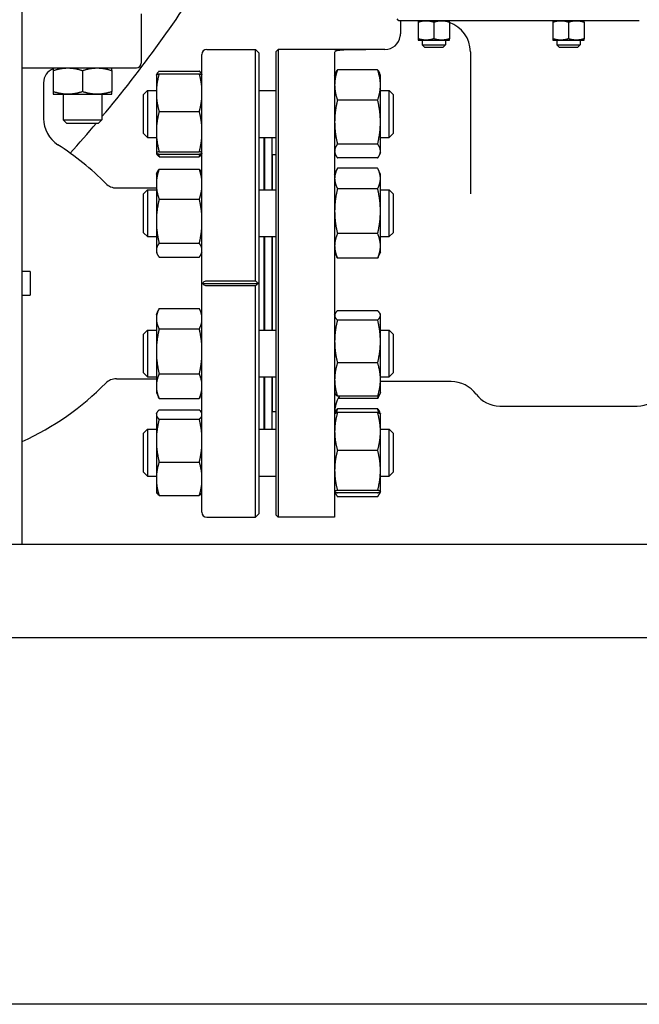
# Model space of a CAD drawing. Header units: inches. Extents: x 24 to 1128, y -69 to 748.
# Tile 555 of 656: x 989 to 999, y 287 to 303. Entities that reach past the tile are written whole.
import ezdxf

# ---------------------------------------------------------------- set-up
doc = ezdxf.new("R2010")
doc.units = ezdxf.units.IN
doc.header["$LTSCALE"] = 32
doc.header["$MEASUREMENT"] = 0
doc.layers.add('Visible (ANSI)', color=7, linetype='Continuous', lineweight=30)

msp = doc.modelspace()

# ---------------------------------------------------------------- linework, layer by layer
at = {"layer": 'Visible (ANSI)'}
for p, q in [((988.66005, 294.35867), (988.66005, 310.10867)), ((990.56906, 302.86642), (990.56906, 302.07902)), ((994.70078, 302.75877), (994.66953, 302.79002)), ((994.76387, 302.75877), (994.70078, 302.75877)), ((994.72453, 302.75877), (994.72453, 302.54617)), ((996.28533, 302.75877), (994.76387, 302.75877)), ((995.01008, 302.73644), (995.01008, 302.4686)), ((995.26008, 302.73644), (995.26008, 302.4686)), ((995.51008, 302.73644), (995.51008, 302.4686)), ((998.55374, 302.75877), (996.28533, 302.75877)), ((997.16953, 302.73644), (997.16953, 302.4686)), ((997.41953, 302.73644), (997.41953, 302.4686)), ((997.66953, 302.73644), (997.66953, 302.4686)), ((995.01008, 302.44627), (995.13508, 302.44627)), ((995.07258, 302.44627), (995.07258, 302.37082)), ((995.13508, 302.44627), (995.38508, 302.44627)), ((995.38508, 302.44627), (995.51008, 302.44627)), ((995.44758, 302.44627), (995.44758, 302.37082)), ((997.16953, 302.44627), (997.29453, 302.44627)), ((997.23203, 302.44627), (997.23203, 302.37082)), ((997.29453, 302.44627), (997.54453, 302.44627)), ((997.54453, 302.44627), (997.66953, 302.44627)), ((997.60703, 302.44627), (997.60703, 302.37082)), ((991.61827, 302.29617), (992.40174, 302.29617)), ((992.40174, 298.58534), (992.40174, 302.29617)), ((992.46079, 302.23711), (992.40174, 302.29617)), ((992.46079, 294.85522), (992.46079, 302.23711)), ((992.73203, 302.26492), (992.76328, 302.29617)), ((992.73203, 294.82742), (992.73203, 302.26492)), ((992.76328, 302.29617), (992.76328, 294.79617)), ((993.66953, 302.29617), (992.76328, 302.29617)), ((994.47453, 302.29617), (993.66953, 302.29617)), ((993.66953, 302.29617), (993.66953, 302.29484)), ((993.66953, 302.29484), (994.16953, 302.29484)), ((993.66953, 302.24786), (993.66953, 294.79617)), ((995.07258, 302.37082), (995.44758, 302.37082)), ((995.10983, 302.33357), (995.07258, 302.37082)), ((995.10983, 302.33357), (995.41033, 302.33357)), ((995.41033, 302.33357), (995.44758, 302.37082)), ((995.84473, 302.25877), (995.84473, 299.98374)), ((997.23203, 302.37082), (997.60703, 302.37082)), ((997.26928, 302.33357), (997.23203, 302.37082)), ((997.26928, 302.33357), (997.56978, 302.33357)), ((997.56978, 302.33357), (997.60703, 302.37082)), ((991.53953, 294.87491), (991.53953, 302.21743)), ((988.66005, 302.00028), (990.49032, 302.00028)), ((989.15789, 301.95841), (989.15789, 301.62027)), ((989.62664, 301.95841), (989.62664, 301.62027)), ((990.09539, 301.95841), (990.09539, 301.62027)), ((990.85562, 301.94844), (991.49945, 301.94844)), ((993.66953, 301.88738), (993.6845, 301.91946)), ((994.35845, 301.96824), (993.71462, 301.96824)), ((994.40353, 301.88738), (994.38857, 301.91946)), ((989.00213, 301.76406), (989.00213, 301.19032)), ((990.81053, 301.88738), (990.81095, 301.88828)), ((990.81053, 301.88738), (990.81053, 301.60349)), ((990.81095, 301.88828), (990.81696, 301.90115)), ((990.85562, 301.90585), (991.49945, 301.90585)), ((991.53953, 301.8981), (991.53811, 301.90115)), ((994.40353, 301.72669), (994.40353, 301.88738)), ((990.60703, 301.57488), (990.66953, 301.63738)), ((990.66953, 301.63738), (990.66953, 300.88738)), ((990.66953, 301.63738), (990.81053, 301.63738)), ((990.81053, 301.60349), (990.81053, 300.97939)), ((992.46079, 301.63738), (992.73203, 301.63738)), ((994.40353, 301.13222), (994.40353, 301.72669)), ((994.40353, 301.63738), (994.54453, 301.63738)), ((994.54453, 300.88738), (994.54453, 301.63738)), ((994.60703, 301.57488), (994.54453, 301.63738)), ((989.15789, 301.5784), (989.39227, 301.5784)), ((989.31414, 301.5784), (989.31414, 301.16839)), ((989.39227, 301.5784), (989.86102, 301.5784)), ((989.86102, 301.5784), (990.09539, 301.5784)), ((989.93914, 301.5784), (989.93914, 301.16839)), ((990.60703, 300.94988), (990.60703, 301.57488)), ((994.35845, 301.48515), (993.71462, 301.48515)), ((994.60703, 301.57488), (994.60703, 300.94988)), ((990.85562, 301.30113), (991.49945, 301.30113)), ((989.31414, 301.16839), (989.93914, 301.16839)), ((989.36824, 301.11429), (989.31414, 301.16839)), ((989.88504, 301.11429), (989.93914, 301.16839)), ((994.40353, 300.6679), (994.40353, 301.13222)), ((989.36824, 301.11429), (989.88504, 301.11429)), ((990.81053, 300.97939), (990.81053, 300.63828)), ((990.60703, 300.94988), (990.66953, 300.88738)), ((990.66953, 300.88738), (990.81053, 300.88738)), ((992.46079, 300.88738), (992.73203, 300.88738)), ((992.53953, 300.04626), (992.53953, 300.88738)), ((992.54453, 300.88738), (992.54453, 300.04626)), ((992.66453, 300.88738), (992.66453, 300.04626)), ((994.40353, 300.88738), (994.54453, 300.88738)), ((994.60703, 300.94988), (994.54453, 300.88738)), ((990.85562, 300.65765), (991.49945, 300.65765)), ((994.35845, 300.77928), (993.71462, 300.77928)), ((994.40353, 300.63738), (994.40353, 300.6679)), ((990.81053, 300.63828), (990.81053, 300.63738)), ((990.81053, 300.63738), (990.81095, 300.63647)), ((990.81095, 300.63647), (990.81696, 300.6236)), ((990.85562, 300.6189), (991.49945, 300.6189)), ((990.85562, 300.57631), (991.49945, 300.57631)), ((991.53953, 300.62665), (991.53811, 300.6236)), ((992.66953, 300.60617), (992.66953, 300.04626)), ((992.73203, 300.60617), (992.66953, 300.60617)), ((993.66953, 300.63738), (993.6845, 300.60529)), ((994.35845, 300.55651), (993.71462, 300.55651)), ((994.40353, 300.63738), (994.38857, 300.60529)), ((990.85562, 300.37738), (991.49945, 300.37738)), ((992.54453, 300.48617), (992.53953, 300.48617)), ((992.66953, 300.48617), (992.66453, 300.48617)), ((993.66953, 300.29626), (993.70524, 300.37284)), ((994.35845, 300.39197), (993.71462, 300.39197)), ((994.40353, 300.29626), (994.36782, 300.37284)), ((990.81053, 300.29626), (990.82567, 300.32871)), ((990.81053, 300.29626), (990.81053, 300.13629)), ((991.53953, 300.30698), (991.5294, 300.32871)), ((994.40353, 300.22804), (994.40353, 300.29626)), ((994.40353, 299.70375), (994.40353, 300.22804)), ((990.16917, 300.0757), (990.81053, 300.0757)), ((990.60703, 299.98376), (990.66953, 300.04626)), ((990.66953, 300.04626), (990.66953, 299.29626)), ((990.66953, 300.04626), (990.81053, 300.04626)), ((990.81053, 300.13629), (990.81053, 299.54215)), ((992.46079, 300.04626), (992.73203, 300.04626)), ((994.35845, 300.0641), (993.71462, 300.0641)), ((994.40353, 300.04626), (994.54453, 300.04626)), ((994.54453, 299.29626), (994.54453, 300.04626)), ((994.60703, 299.98376), (994.54453, 300.04626)), ((990.60703, 299.35876), (990.60703, 299.98376)), ((990.85562, 299.89521), (991.49945, 299.89521)), ((994.60703, 299.98376), (994.60703, 299.35876)), ((994.40353, 299.14697), (994.40353, 299.70375)), ((990.81053, 299.54215), (990.81053, 299.07711)), ((990.60703, 299.35876), (990.66953, 299.29626)), ((990.66953, 299.29626), (990.81053, 299.29626)), ((992.46079, 299.29626), (992.73203, 299.29626)), ((992.53953, 297.79608), (992.53953, 299.29626)), ((992.54453, 299.29626), (992.54453, 297.79608)), ((992.66453, 299.29626), (992.66453, 297.79608)), ((992.66953, 299.29626), (992.66953, 297.79608)), ((994.35845, 299.34339), (993.71462, 299.34339)), ((994.40353, 299.29626), (994.54453, 299.29626)), ((994.60703, 299.35876), (994.54453, 299.29626)), ((990.81053, 299.07711), (990.81053, 299.04626)), ((990.85562, 299.18908), (991.49945, 299.18908)), ((994.40353, 299.04626), (994.40353, 299.14697)), ((990.81053, 299.04626), (990.82567, 299.0138)), ((990.85562, 298.96514), (991.49945, 298.96514)), ((991.53953, 299.03554), (991.5294, 299.0138)), ((993.66953, 299.04626), (993.70524, 298.96968)), ((994.35845, 298.95055), (993.71462, 298.95055)), ((994.40353, 299.04626), (994.36782, 298.96968)), ((988.78953, 298.73367), (988.66005, 298.73367)), ((988.78953, 298.73367), (988.78953, 298.35867)), ((991.55008, 298.54617), (992.44111, 298.54617)), ((991.61827, 298.58534), (992.40174, 298.58534)), ((992.40174, 298.507), (991.61827, 298.507)), ((992.40174, 294.79617), (992.40174, 298.507)), ((988.66005, 298.35867), (988.78953, 298.35867)), ((990.85562, 298.14173), (991.49945, 298.14173)), ((990.81053, 298.04608), (990.84596, 298.12205)), ((990.81053, 298.04608), (990.81053, 297.97834)), ((990.81053, 297.97834), (990.81053, 297.45464)), ((991.53953, 298.0568), (991.50911, 298.12205)), ((993.66953, 298.04608), (993.67607, 298.06009)), ((994.35845, 298.10752), (993.71462, 298.10752)), ((994.40353, 298.04608), (994.397, 298.06009)), ((994.40353, 298.03238), (994.40353, 298.04608)), ((994.40353, 297.61401), (994.40353, 298.03238)), ((990.85562, 297.81496), (991.49945, 297.81496)), ((994.35845, 297.95723), (993.71462, 297.95723)), ((990.60703, 297.73358), (990.66953, 297.79608)), ((990.60703, 297.10858), (990.60703, 297.73358)), ((990.66953, 297.79608), (990.66953, 297.04608)), ((990.66953, 297.79608), (990.81053, 297.79608)), ((992.46079, 297.79608), (992.73203, 297.79608)), ((994.40353, 297.79608), (994.54453, 297.79608)), ((994.54453, 297.04608), (994.54453, 297.79608)), ((994.60703, 297.73358), (994.54453, 297.79608)), ((994.60703, 297.73358), (994.60703, 297.10858)), ((994.40353, 297.00271), (994.40353, 297.61401)), ((990.81053, 297.45464), (990.81053, 296.89737)), ((994.35845, 297.27078), (993.71462, 297.27078)), ((990.60703, 297.10858), (990.66953, 297.04608)), ((990.66953, 297.04608), (990.81053, 297.04608)), ((990.85562, 297.09432), (991.49945, 297.09432)), ((992.46079, 297.04608), (992.73203, 297.04608)), ((992.53953, 296.20496), (992.53953, 297.04608)), ((992.54453, 297.04608), (992.54453, 296.20496)), ((992.66453, 297.04608), (992.66453, 296.20496)), ((992.66953, 297.04608), (992.66953, 296.48617)), ((994.40353, 297.04608), (994.54453, 297.04608)), ((994.60703, 297.10858), (994.54453, 297.04608)), ((990.16917, 297.01664), (990.81053, 297.01664)), ((990.81053, 296.89737), (990.81053, 296.79608)), ((994.40353, 296.79608), (994.40353, 297.00271)), ((995.5357, 296.97137), (994.40353, 296.97137)), ((990.81053, 296.79608), (990.84596, 296.72011)), ((991.53953, 296.78536), (991.50911, 296.72011)), ((993.66953, 296.79608), (993.67607, 296.78207)), ((994.35845, 296.73464), (993.71462, 296.73464)), ((994.397, 296.78207), (994.36782, 296.7195)), ((994.40353, 296.79608), (994.397, 296.78207)), ((990.85562, 296.70043), (991.49945, 296.70043)), ((992.54453, 296.60617), (992.53953, 296.60617)), ((992.66953, 296.60617), (992.66453, 296.60617)), ((994.35845, 296.70037), (993.72506, 296.70037)), ((996.31717, 296.57767), (998.5219, 296.57767)), ((990.81053, 296.45496), (990.81696, 296.46874)), ((990.81053, 296.45496), (990.81053, 296.44148)), ((990.81053, 296.44148), (990.81053, 296.02391)), ((990.85562, 296.51603), (991.49945, 296.51603)), ((991.53953, 296.46569), (991.53811, 296.46874)), ((992.73203, 296.48617), (992.66953, 296.48617)), ((993.66953, 296.45496), (993.66993, 296.45581)), ((993.66993, 296.45581), (993.6845, 296.48705)), ((994.35845, 296.53583), (993.71462, 296.53583)), ((994.35845, 296.47288), (993.71462, 296.47288)), ((994.40314, 296.45581), (994.38857, 296.48705)), ((994.40353, 296.45496), (994.40314, 296.45581)), ((994.40353, 296.17018), (994.40353, 296.45496)), ((990.85562, 296.36694), (991.49945, 296.36694)), ((990.60703, 296.14246), (990.66953, 296.20496)), ((990.60703, 295.51746), (990.60703, 296.14246)), ((990.66953, 296.20496), (990.66953, 295.45496)), ((990.66953, 296.20496), (990.81053, 296.20496)), ((992.46079, 296.20496), (992.73203, 296.20496)), ((994.40353, 296.20496), (994.54453, 296.20496)), ((994.40353, 295.54602), (994.40353, 296.17018)), ((994.54453, 295.45496), (994.54453, 296.20496)), ((994.60703, 296.14246), (994.54453, 296.20496)), ((994.60703, 296.14246), (994.60703, 295.51746)), ((990.81053, 296.02391), (990.81053, 295.41239)), ((994.35845, 295.86748), (993.71462, 295.86748)), ((990.85562, 295.68088), (991.49945, 295.68088)), ((990.60703, 295.51746), (990.66953, 295.45496)), ((990.66953, 295.45496), (990.81053, 295.45496)), ((992.46079, 295.45496), (992.73203, 295.45496)), ((994.40353, 295.20581), (994.40353, 295.54602)), ((994.40353, 295.45496), (994.54453, 295.45496)), ((994.60703, 295.51746), (994.54453, 295.45496)), ((990.81053, 295.41239), (990.81053, 295.20496)), ((990.81053, 295.20496), (990.81696, 295.19118)), ((990.85562, 295.1439), (991.49945, 295.1439)), ((991.53953, 295.19424), (991.53811, 295.19118)), ((993.66953, 295.20496), (993.66993, 295.20412)), ((993.66993, 295.20412), (993.6845, 295.17287)), ((994.35845, 295.22457), (993.71462, 295.22457)), ((994.35845, 295.18705), (993.71462, 295.18705)), ((994.40314, 295.20412), (994.38857, 295.17287)), ((994.40353, 295.20496), (994.40314, 295.20412)), ((994.40353, 295.20496), (994.40353, 295.20581)), ((994.35845, 295.1241), (993.71462, 295.1241)), ((992.46079, 294.85522), (992.40174, 294.79617)), ((992.73203, 294.82742), (992.76328, 294.79617)), ((991.61827, 294.79617), (992.40174, 294.79617)), ((993.66953, 294.79617), (992.76328, 294.79617)), ((988.66005, 294.35867), (988.28505, 294.35867)), ((1007.66005, 294.35867), (988.66005, 294.35867)), ((1009.16005, 292.85867), (987.16005, 292.85867)), ((1007.53453, 286.98367), (985.95453, 286.98367))]:
    msp.add_line(p, q, dxfattribs=at)
for centre, radius, start, end in [((974.03453, 314.54617), 20.75, 320.039486, 328.291194), ((995.34473, 302.25877), 0.5, 0, 70.688206), ((994.47453, 302.54617), 0.25, 270, 351.395888), ((991.61827, 302.21743), 0.07874, 90, 180), ((990.49032, 302.07902), 0.07874, 270, 0), ((989.23835, 301.76406), 0.23622, 109.913905, 180), ((989.50213, 301.19032), 0.5, 180, 237.260773), ((974.03453, 314.54617), 20.75, 317.898842, 319.66021), ((986.78953, 296.97137), 4.51575, 44.666791, 57.260773), ((991.22457, 300.39066), 0.31496, 347.56371, 0), ((990.16917, 300.31192), 0.23622, 224.666791, 270), ((986.78953, 300.12097), 4.51575, 294.470249, 315.333209), ((990.16917, 296.78042), 0.23622, 90, 135.333209), ((995.5357, 296.47137), 0.5, 36.522734, 90), ((991.22457, 296.70168), 0.31496, 0, 12.43629), ((994.16953, 296.47137), 0.5, 148.22811, 180), ((996.31717, 297.05011), 0.47244, 216.522734, 270), ((998.5219, 297.05011), 0.47244, 270, 323.477266), ((991.61827, 294.87491), 0.07874, 180, 270)]:
    msp.add_arc(centre, radius, start, end, dxfattribs=at)
for points, weights in [([(995.01008, 302.75877), (995.01008, 302.75877), (995.01008, 302.73644)], [1, 1.04314139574, 1.01001874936]), ([(995.01008, 302.73644), (995.07707, 302.75877), (995.13508, 302.75877)], [1.01001874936, 1.04314139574, 1]), ([(995.13508, 302.75877), (995.1931, 302.75877), (995.26008, 302.73644)], [1, 1.04314139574, 1.01001874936]), ([(995.26008, 302.73644), (995.32707, 302.75877), (995.38508, 302.75877)], [1.01001874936, 1.04314139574, 1]), ([(995.38508, 302.75877), (995.4431, 302.75877), (995.51008, 302.73644)], [1, 1.04314139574, 1.01001874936]), ([(995.51008, 302.73644), (995.51008, 302.74768), (995.51008, 302.75316)], [1.01001874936, 1.0264275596, 1.02411989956]), ([(997.16953, 302.75877), (997.16953, 302.75877), (997.16953, 302.73644)], [1, 1.04314139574, 1.01001874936]), ([(997.16953, 302.73644), (997.23652, 302.75877), (997.29453, 302.75877)], [1.01001874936, 1.04314139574, 1]), ([(997.29453, 302.75877), (997.35255, 302.75877), (997.41953, 302.73644)], [1, 1.04314139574, 1.01001874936]), ([(997.41953, 302.73644), (997.48652, 302.75877), (997.54453, 302.75877)], [1.01001874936, 1.04314139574, 1]), ([(997.54453, 302.75877), (997.60255, 302.75877), (997.66953, 302.73644)], [1, 1.04314139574, 1.01001874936]), ([(997.66953, 302.73644), (997.66953, 302.75877), (997.66953, 302.75877)], [1.01001874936, 1.04314139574, 1]), ([(995.01008, 302.4686), (995.01008, 302.44627), (995.01008, 302.44627)], [1.01001874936, 1.04314139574, 1]), ([(995.13508, 302.44627), (995.07707, 302.44627), (995.01008, 302.4686)], [1, 1.04314139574, 1.01001874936]), ([(995.26008, 302.4686), (995.1931, 302.44627), (995.13508, 302.44627)], [1.01001874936, 1.04314139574, 1]), ([(995.38508, 302.44627), (995.32707, 302.44627), (995.26008, 302.4686)], [1, 1.04314139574, 1.01001874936]), ([(995.51008, 302.4686), (995.4431, 302.44627), (995.38508, 302.44627)], [1.01001874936, 1.04314139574, 1]), ([(995.51008, 302.44627), (995.51008, 302.44627), (995.51008, 302.4686)], [1, 1.04314139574, 1.01001874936]), ([(997.16953, 302.4686), (997.16953, 302.44627), (997.16953, 302.44627)], [1.01001874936, 1.04314139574, 1]), ([(997.29453, 302.44627), (997.23652, 302.44627), (997.16953, 302.4686)], [1, 1.04314139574, 1.01001874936]), ([(997.41953, 302.4686), (997.35255, 302.44627), (997.29453, 302.44627)], [1.01001874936, 1.04314139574, 1]), ([(997.54453, 302.44627), (997.48652, 302.44627), (997.41953, 302.4686)], [1, 1.04314139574, 1.01001874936]), ([(997.66953, 302.4686), (997.60255, 302.44627), (997.54453, 302.44627)], [1.01001874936, 1.04314139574, 1]), ([(997.66953, 302.44627), (997.66953, 302.44627), (997.66953, 302.4686)], [1, 1.04314139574, 1.01001874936]), ([(989.15789, 302.00028), (989.15789, 302.00028), (989.15789, 301.95841)], [1, 1.04314139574, 1.01001874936]), ([(989.15789, 301.95841), (989.28349, 302.00028), (989.39227, 302.00028)], [1.01001874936, 1.04314139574, 1]), ([(989.39227, 302.00028), (989.50104, 302.00028), (989.62664, 301.95841)], [1, 1.04314139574, 1.01001874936]), ([(989.62664, 301.95841), (989.75224, 302.00028), (989.86102, 302.00028)], [1.01001874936, 1.04314139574, 1]), ([(989.86102, 302.00028), (989.96979, 302.00028), (990.09539, 301.95841)], [1, 1.04314139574, 1.01001874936]), ([(990.09539, 301.95841), (990.09539, 302.00028), (990.09539, 302.00028)], [1.01001874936, 1.04314139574, 1]), ([(990.85562, 301.94844), (990.82095, 301.91772), (990.81305, 301.89089)], [1, 1.02892942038, 1.01375847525]), ([(991.53953, 301.89791), (991.52976, 301.92158), (991.49945, 301.94844)], [1.01693131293, 1.02520879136, 1]), ([(993.71462, 301.96824), (993.66953, 301.8388), (993.66953, 301.72669)], [1, 1.0379548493, 1]), ([(993.6845, 301.91946), (993.69534, 301.94271), (993.71462, 301.96824)], [1.01847461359, 1.01588840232, 1]), ([(994.40353, 301.72669), (994.40353, 301.8388), (994.35845, 301.96824)], [1, 1.0379548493, 1]), ([(994.35845, 301.96824), (994.37773, 301.94271), (994.38857, 301.91946)], [1, 1.01588840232, 1.01847461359]), ([(990.85562, 301.90585), (990.81053, 301.74381), (990.81053, 301.60349)], [1, 1.0379548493, 1]), ([(990.81095, 301.88828), (990.81476, 301.89644), (990.85562, 301.90585)], [1.00664623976, 1.03427494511, 1]), ([(991.53953, 301.70091), (991.52976, 301.79689), (991.49945, 301.90585)], [1.01693131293, 1.02520879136, 1]), ([(991.49945, 301.90585), (991.52976, 301.89887), (991.53953, 301.89272)], [1, 1.02520879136, 1.01693131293]), ([(989.15789, 301.62027), (989.15789, 301.5784), (989.15789, 301.5784)], [1.01001874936, 1.04314139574, 1]), ([(989.39227, 301.5784), (989.28349, 301.5784), (989.15789, 301.62027)], [1, 1.04314139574, 1.01001874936]), ([(989.62664, 301.62027), (989.50104, 301.5784), (989.39227, 301.5784)], [1.01001874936, 1.04314139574, 1]), ([(989.86102, 301.5784), (989.75224, 301.5784), (989.62664, 301.62027)], [1, 1.04314139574, 1.01001874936]), ([(990.09539, 301.62027), (989.96979, 301.5784), (989.86102, 301.5784)], [1.01001874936, 1.04314139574, 1]), ([(990.09539, 301.5784), (990.09539, 301.5784), (990.09539, 301.62027)], [1, 1.04314139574, 1.01001874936]), ([(990.81053, 301.60349), (990.81053, 301.46316), (990.85562, 301.30113)], [1, 1.0379548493, 1]), ([(993.66953, 301.72669), (993.66953, 301.61459), (993.71462, 301.48515)], [1, 1.0379548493, 1]), ([(994.35845, 301.48515), (994.40353, 301.61459), (994.40353, 301.72669)], [1, 1.0379548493, 1]), ([(991.49945, 301.30113), (991.52976, 301.41008), (991.53953, 301.50606)], [1, 1.02520879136, 1.01693131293]), ([(993.71462, 301.48515), (993.66953, 301.29601), (993.66953, 301.13222)], [1, 1.0379548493, 1]), ([(994.40353, 301.13222), (994.40353, 301.29601), (994.35845, 301.48515)], [1, 1.0379548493, 1]), ([(990.85562, 301.30113), (990.81053, 301.12871), (990.81053, 300.97939)], [1, 1.0379548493, 1]), ([(991.53953, 301.08306), (991.52976, 301.18519), (991.49945, 301.30113)], [1.01693131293, 1.02520879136, 1]), ([(993.66953, 301.13222), (993.66953, 300.96842), (993.71462, 300.77928)], [1, 1.0379548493, 1]), ([(994.35845, 300.77928), (994.40353, 300.96842), (994.40353, 301.13222)], [1, 1.0379548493, 1]), ([(990.81053, 300.97939), (990.81053, 300.83007), (990.85562, 300.65765)], [1, 1.0379548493, 1]), ([(991.49945, 300.65765), (991.52976, 300.77359), (991.53953, 300.87572)], [1, 1.02520879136, 1.01693131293]), ([(990.85562, 300.65765), (990.81053, 300.64727), (990.81053, 300.63828)], [1, 1.0379548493, 1]), ([(991.53953, 300.64452), (991.52976, 300.65067), (991.49945, 300.65765)], [1.01693131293, 1.02520879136, 1]), ([(993.71462, 300.77928), (993.66953, 300.71959), (993.66953, 300.6679)], [1, 1.0379548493, 1]), ([(993.66953, 300.6679), (993.66953, 300.6162), (993.71462, 300.55651)], [1, 1.0379548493, 1]), ([(994.40353, 300.6679), (994.40353, 300.71959), (994.35845, 300.77928)], [1, 1.0379548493, 1]), ([(994.35845, 300.55651), (994.40353, 300.6162), (994.40353, 300.6679)], [1, 1.0379548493, 1]), ([(990.81053, 300.63828), (990.81053, 300.62928), (990.85562, 300.6189)], [1, 1.0379548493, 1]), ([(990.85562, 300.57631), (990.82731, 300.6014), (990.81696, 300.6236)], [1, 1.02349908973, 1.01790006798]), ([(990.8422, 300.62221), (990.84828, 300.59973), (990.85562, 300.57631)], [1.01008535, 1.00598709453, 1]), ([(991.49945, 300.6189), (991.52976, 300.62588), (991.53953, 300.63203)], [1, 1.02520879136, 1.01693131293]), ([(991.53811, 300.6236), (991.52776, 300.6014), (991.49945, 300.57631)], [1.01790006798, 1.02349908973, 1]), ([(991.49945, 300.57631), (991.50678, 300.59973), (991.51287, 300.62221)], [1, 1.00598709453, 1.01008535]), ([(990.85562, 300.37738), (990.81053, 300.24818), (990.81053, 300.13629)], [1, 1.0379548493, 1]), ([(990.82567, 300.32871), (990.83648, 300.35191), (990.85562, 300.37738)], [1.01843306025, 1.01576329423, 1]), ([(991.53953, 300.21397), (991.52976, 300.2905), (991.49945, 300.37738)], [1.01693131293, 1.02520879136, 1]), ([(991.49945, 300.37738), (991.51858, 300.35191), (991.5294, 300.32871)], [1, 1.01576329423, 1.01843306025]), ([(993.71462, 300.39197), (993.66953, 300.30412), (993.66953, 300.22804)], [1, 1.0379548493, 1]), ([(994.40353, 300.22804), (994.40353, 300.30412), (994.35845, 300.39197)], [1, 1.0379548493, 1]), ([(993.66953, 300.22804), (993.66953, 300.15196), (993.71462, 300.0641)], [1, 1.0379548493, 1]), ([(994.35845, 300.0641), (994.40353, 300.15196), (994.40353, 300.22804)], [1, 1.0379548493, 1]), ([(990.81053, 300.13629), (990.81053, 300.0244), (990.85562, 299.89521)], [1, 1.0379548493, 1]), ([(991.49945, 299.89521), (991.52976, 299.98208), (991.53953, 300.05861)], [1, 1.02520879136, 1.01693131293]), ([(993.71462, 300.0641), (993.66953, 299.87099), (993.66953, 299.70375)], [1, 1.0379548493, 1]), ([(994.40353, 299.70375), (994.40353, 299.87099), (994.35845, 300.0641)], [1, 1.0379548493, 1]), ([(990.85562, 299.89521), (990.81053, 299.706), (990.81053, 299.54215)], [1, 1.0379548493, 1]), ([(991.53953, 299.6559), (991.52976, 299.76798), (991.49945, 299.89521)], [1.01693131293, 1.02520879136, 1]), ([(993.66953, 299.70375), (993.66953, 299.53651), (993.71462, 299.34339)], [1, 1.0379548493, 1]), ([(994.35845, 299.34339), (994.40353, 299.53651), (994.40353, 299.70375)], [1, 1.0379548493, 1]), ([(990.81053, 299.54215), (990.81053, 299.37829), (990.85562, 299.18908)], [1, 1.0379548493, 1]), ([(991.49945, 299.18908), (991.52976, 299.31631), (991.53953, 299.42839)], [1, 1.02520879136, 1.01693131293]), ([(993.71462, 299.34339), (993.66953, 299.23813), (993.66953, 299.14697)], [1, 1.0379548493, 1]), ([(994.40353, 299.14697), (994.40353, 299.23813), (994.35845, 299.34339)], [1, 1.0379548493, 1]), ([(990.85562, 299.18908), (990.81053, 299.12908), (990.81053, 299.07711)], [1, 1.0379548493, 1]), ([(990.81053, 299.07711), (990.81053, 299.02514), (990.85562, 298.96514)], [1, 1.0379548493, 1]), ([(991.53953, 299.11319), (991.52976, 299.14873), (991.49945, 299.18908)], [1.01693131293, 1.02520879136, 1]), ([(993.66953, 299.14697), (993.66953, 299.05581), (993.71462, 298.95055)], [1, 1.0379548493, 1]), ([(994.35845, 298.95055), (994.40353, 299.05581), (994.40353, 299.14697)], [1, 1.0379548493, 1]), ([(991.49945, 298.96514), (991.52976, 299.00549), (991.53953, 299.04103)], [1, 1.02520879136, 1.01693131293]), ([(993.71462, 298.95055), (993.70964, 298.96025), (993.70524, 298.96968)], [1, 1.00405436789, 1.00724255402]), ([(994.36782, 298.96968), (994.36343, 298.96025), (994.35845, 298.95055)], [1.00724255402, 1.00405436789, 1]), ([(992.40174, 298.58534), (992.42163, 298.56565), (992.44111, 298.54617)], [1, 1.00004155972, 1.00002799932]), ([(992.44111, 298.54617), (992.42163, 298.52669), (992.40174, 298.507)], [1.00002799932, 1.00004155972, 1]), ([(990.85562, 298.14173), (990.81053, 298.05417), (990.81053, 297.97834)], [1, 1.0379548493, 1]), ([(991.53953, 298.03099), (991.52976, 298.08285), (991.49945, 298.14173)], [1.01693131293, 1.02520879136, 1]), ([(990.81053, 297.97834), (990.81053, 297.90252), (990.85562, 297.81496)], [1, 1.0379548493, 1]), ([(993.71462, 298.10752), (993.66953, 298.06725), (993.66953, 298.03238)], [1, 1.0379548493, 1]), ([(993.66953, 298.03238), (993.66953, 297.9975), (993.71462, 297.95723)], [1, 1.0379548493, 1]), ([(994.40353, 298.03238), (994.40353, 298.06725), (994.35845, 298.10752)], [1, 1.0379548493, 1]), ([(994.35845, 297.95723), (994.40353, 297.9975), (994.40353, 298.03238)], [1, 1.0379548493, 1]), ([(990.85562, 297.81496), (990.81053, 297.62187), (990.81053, 297.45464)], [1, 1.0379548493, 1]), ([(991.49945, 297.81496), (991.52976, 297.87384), (991.53953, 297.9257)], [1, 1.02520879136, 1.01693131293]), ([(991.53953, 297.57074), (991.52976, 297.68512), (991.49945, 297.81496)], [1.01693131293, 1.02520879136, 1]), ([(993.71462, 297.95723), (993.66953, 297.7733), (993.66953, 297.61401)], [1, 1.0379548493, 1]), ([(994.40353, 297.61401), (994.40353, 297.7733), (994.35845, 297.95723)], [1, 1.0379548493, 1]), ([(993.66953, 297.61401), (993.66953, 297.45472), (993.71462, 297.27078)], [1, 1.0379548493, 1]), ([(994.35845, 297.27078), (994.40353, 297.45472), (994.40353, 297.61401)], [1, 1.0379548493, 1]), ([(990.81053, 297.45464), (990.81053, 297.28741), (990.85562, 297.09432)], [1, 1.0379548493, 1]), ([(991.49945, 297.09432), (991.52976, 297.22416), (991.53953, 297.33854)], [1, 1.02520879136, 1.01693131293]), ([(993.71462, 297.27078), (993.66953, 297.12712), (993.66953, 297.00271)], [1, 1.0379548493, 1]), ([(994.40353, 297.00271), (994.40353, 297.12712), (994.35845, 297.27078)], [1, 1.0379548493, 1]), ([(990.85562, 297.09432), (990.81053, 296.98877), (990.81053, 296.89737)], [1, 1.0379548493, 1]), ([(991.53953, 296.96083), (991.52976, 297.02335), (991.49945, 297.09432)], [1.01693131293, 1.02520879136, 1]), ([(990.81053, 296.89737), (990.81053, 296.80597), (990.85562, 296.70043)], [1, 1.0379548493, 1]), ([(993.66953, 297.00271), (993.66953, 296.8783), (993.71462, 296.73464)], [1, 1.0379548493, 1]), ([(994.35845, 296.73464), (994.40353, 296.8783), (994.40353, 297.00271)], [1, 1.0379548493, 1]), ([(990.85562, 296.70043), (990.85048, 296.71042), (990.84596, 296.72011)], [1, 1.00418639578, 1.00744927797]), ([(991.49945, 296.70043), (991.52976, 296.7714), (991.53953, 296.83392)], [1, 1.02520879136, 1.01693131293]), ([(991.50911, 296.72011), (991.50459, 296.71042), (991.49945, 296.70043)], [1.00744927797, 1.00418639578, 1]), ([(993.71462, 296.73464), (993.68645, 296.75979), (993.67607, 296.78207)], [1, 1.0233775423, 1.0179572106]), ([(994.397, 296.78207), (994.38661, 296.75979), (994.35845, 296.73464)], [1.0179572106, 1.0233775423, 1]), ([(994.35845, 296.70037), (994.37072, 296.72902), (994.37952, 296.75587)], [1, 1.01005189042, 1.01477953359]), ([(994.36782, 296.7195), (994.36343, 296.71007), (994.35845, 296.70037)], [1.00724255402, 1.00405436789, 1]), ([(990.85562, 296.51603), (990.81053, 296.47608), (990.81053, 296.44148)], [1, 1.0379548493, 1]), ([(990.81053, 296.44148), (990.81053, 296.40689), (990.85562, 296.36694)], [1, 1.0379548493, 1]), ([(991.53953, 296.4655), (991.52976, 296.48916), (991.49945, 296.51603)], [1.01693131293, 1.02520879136, 1]), ([(991.49945, 296.36694), (991.52976, 296.3938), (991.53953, 296.41746)], [1, 1.02520879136, 1.01693131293]), ([(993.71462, 296.47288), (993.66953, 296.31066), (993.66953, 296.17018)], [1, 1.0379548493, 1]), ([(993.66993, 296.45581), (993.67362, 296.46374), (993.71462, 296.47288)], [1.00645569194, 1.03439268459, 1]), ([(993.6845, 296.48705), (993.69534, 296.5103), (993.71462, 296.53583)], [1.01847461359, 1.01588840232, 1]), ([(993.71462, 296.53583), (993.70235, 296.5006), (993.69355, 296.46758)], [1, 1.01005189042, 1.01477953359]), ([(994.35845, 296.53583), (994.37773, 296.5103), (994.38857, 296.48705)], [1, 1.01588840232, 1.01847461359]), ([(994.37952, 296.46758), (994.37072, 296.5006), (994.35845, 296.53583)], [1.01477953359, 1.01005189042, 1]), ([(994.35845, 296.47288), (994.39944, 296.46374), (994.40314, 296.45581)], [1, 1.03439268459, 1.00645569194]), ([(994.40353, 296.17018), (994.40353, 296.31066), (994.35845, 296.47288)], [1, 1.0379548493, 1]), ([(990.85562, 296.36694), (990.81053, 296.18311), (990.81053, 296.02391)], [1, 1.0379548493, 1]), ([(991.53953, 296.13444), (991.52976, 296.24332), (991.49945, 296.36694)], [1.01693131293, 1.02520879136, 1]), ([(993.66953, 296.17018), (993.66953, 296.0297), (993.71462, 295.86748)], [1, 1.0379548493, 1]), ([(994.35845, 295.86748), (994.40353, 296.0297), (994.40353, 296.17018)], [1, 1.0379548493, 1]), ([(990.81053, 296.02391), (990.81053, 295.86471), (990.85562, 295.68088)], [1, 1.0379548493, 1]), ([(991.49945, 295.68088), (991.52976, 295.80449), (991.53953, 295.91338)], [1, 1.02520879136, 1.01693131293]), ([(993.71462, 295.86748), (993.66953, 295.69521), (993.66953, 295.54602)], [1, 1.0379548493, 1]), ([(994.40353, 295.54602), (994.40353, 295.69521), (994.35845, 295.86748)], [1, 1.0379548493, 1]), ([(990.85562, 295.68088), (990.81053, 295.53699), (990.81053, 295.41239)], [1, 1.0379548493, 1]), ([(991.53953, 295.4989), (991.52976, 295.58412), (991.49945, 295.68088)], [1.01693131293, 1.02520879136, 1]), ([(993.66953, 295.54602), (993.66953, 295.39683), (993.71462, 295.22457)], [1, 1.0379548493, 1]), ([(994.35845, 295.22457), (994.40353, 295.39683), (994.40353, 295.54602)], [1, 1.0379548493, 1]), ([(990.81053, 295.41239), (990.81053, 295.28778), (990.85562, 295.1439)], [1, 1.0379548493, 1]), ([(991.49945, 295.1439), (991.52976, 295.24065), (991.53953, 295.32588)], [1, 1.02520879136, 1.01693131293]), ([(990.85562, 295.1439), (990.82731, 295.16898), (990.81696, 295.19118)], [1, 1.02349908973, 1.01790006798]), ([(991.53811, 295.19118), (991.52776, 295.16898), (991.49945, 295.1439)], [1.01790006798, 1.02349908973, 1]), ([(993.71462, 295.22457), (993.66953, 295.21451), (993.66953, 295.20581)], [1, 1.0379548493, 1]), ([(993.66953, 295.20581), (993.66953, 295.1971), (993.71462, 295.18705)], [1, 1.0379548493, 1]), ([(993.67448, 295.1998), (993.68422, 295.16435), (993.71462, 295.1241)], [1.01688383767, 1.02528066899, 1]), ([(994.40353, 295.20581), (994.40353, 295.21451), (994.35845, 295.22457)], [1, 1.0379548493, 1]), ([(994.35845, 295.18705), (994.40353, 295.1971), (994.40353, 295.20581)], [1, 1.0379548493, 1]), ([(994.35845, 295.1241), (994.38885, 295.16435), (994.39859, 295.1998)], [1, 1.02528066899, 1.01688383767])]:
    msp.add_rational_spline(points, weights, degree=2, dxfattribs=at)
msp.add_open_spline([(994.72172, 302.50877), (994.72352, 302.52107), (994.72449, 302.53367), (994.72453, 302.54617)], degree=3, dxfattribs=at)
for points, knots in [([(994.16953, 302.29484), (994.10677, 302.29484), (994.03982, 302.29457), (993.91667, 302.29269), (993.86048, 302.29099), (993.77147, 302.28514), (993.7329, 302.28056), (993.68194, 302.26702), (993.66953, 302.25797), (993.66953, 302.24786)], [0, 0, 0, 0, 0.47828384, 0.47828384, 0.95656768, 0.95656768, 1.43809122, 1.43809122, 1.91961477, 1.91961477, 1.91961477, 1.91961477]), ([(991.55008, 298.54617), (991.55417, 298.55324), (991.56004, 298.56046), (991.57302, 298.57174), (991.58247, 298.57749), (991.5995, 298.58353), (991.6096, 298.58534), (991.61827, 298.58534)], [-0.222829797, -0.222829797, -0.222829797, -0.222829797, -0.145221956, -0.145221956, -0.066112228, -0.066112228, 0, 0, 0, 0]), ([(991.61827, 298.507), (991.6096, 298.507), (991.5995, 298.50881), (991.58247, 298.51485), (991.57302, 298.5206), (991.56004, 298.53188), (991.55417, 298.53909), (991.55008, 298.54617)], [0, 0, 0, 0, 0.066112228, 0.066112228, 0.145221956, 0.145221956, 0.222829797, 0.222829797, 0.222829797, 0.222829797])]:
    msp.add_open_spline(points, degree=3, knots=knots, dxfattribs=at)

doc.saveas('drawing.dxf')
